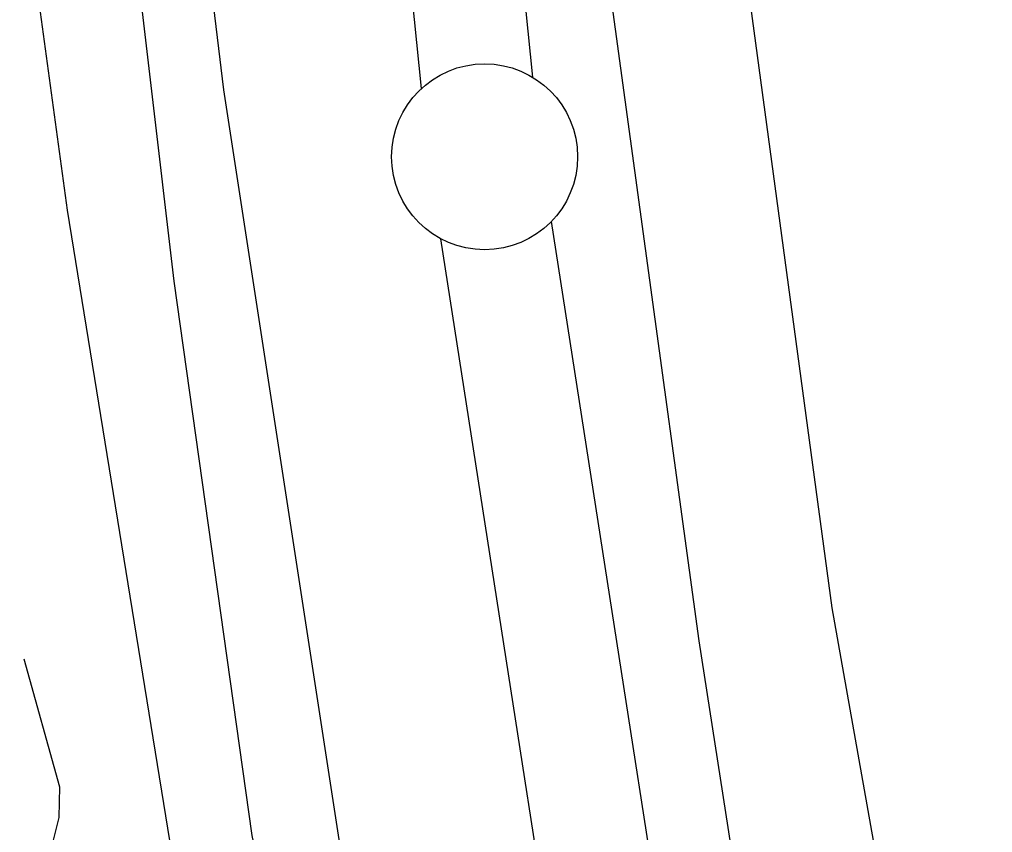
# Model space of a CAD drawing. Extents: x 3392644 to 3430565, y 576657 to 602123.
# Drawn here: x 3411650.9 to 3411912.5, y 584155.6 to 584374.2 of the extents above; entities that cross this region are included whole.
import ezdxf

# ---------------------------------------------------------------- set-up
doc = ezdxf.new("R2010")
doc.units = 0
for name, color, linetype in [('V-FLOD-BASE', 7, 'Continuous'), ('V-LEVE-TOET', 7, 'Continuous'), ('V-ROAD-CNTR', 7, 'Continuous'), ('V-SURV-LINE', 7, 'Continuous'), ('V-TOPO-SHOR', 7, 'Continuous')]:
    doc.layers.add(name, color=color, linetype=linetype)

msp = doc.modelspace()

# ---------------------------------------------------------------- linework, layer by layer
at = {"layer": 'V-FLOD-BASE'}
msp.add_lwpolyline([(3412294.62, 582100.75), (3412287.6, 582119.38), (3412281.06, 582136.05), (3412275.85, 582150.62), (3412269.35, 582169.34), (3412256.7, 582223.32), (3412204.93, 582384.16), (3412152.12, 582560.85), (3412109.91, 582717.36), (3412076.65, 582840.63), (3412048.08, 582957.6), (3412030.67, 583048.18), (3412005.56, 583165.77), (3411982.6, 583287.44), (3411961.04, 583410.47), (3411927.14, 583602.61), (3411896.14, 583801.58), (3411869.45, 583976.36), (3411833.6, 584207.11), (3411801.9, 584439.15), (3411784.08, 584609.62), (3411753.14, 584878.14), (3411722.93, 585082.61), (3411689.16, 585314)], dxfattribs=at)
at = {"layer": 'V-LEVE-TOET'}
for points in [[(3411696.29, 585541.12), (3411739.43, 585229.65), (3411776.38, 584985.11), (3411806.83, 584726.23), (3411840.01, 584432.88), (3411869.27, 584216.03), (3411899.49, 584046)], [(3411743.44, 584110.68), (3411705.8, 584355.24), (3411676.4, 584598.25), (3411666.08, 584665.26), (3411664.29, 584712.13), (3411661.73, 584754.88), (3411656.46, 584799.75), (3411632.03, 584983.43), (3411595.04, 585225.91), (3411569.14, 585405.5)]]:
    msp.add_lwpolyline(points, dxfattribs=at)
at = {"layer": 'V-ROAD-CNTR'}
msp.add_lwpolyline([(3411166.75, 587629.63), (3411213.11, 587344.23), (3411258.91, 587068.18), (3411325.77, 586677.63), (3411393.46, 586224.85), (3411447.43, 585891.16), (3411528.77, 585381.31), (3411577.24, 585045.39), (3411601.92, 584843.75), (3411631.85, 584556.59), (3411663.76, 584322.93), (3411709.81, 584038.63), (3411756, 583754.09), (3411824.52, 583365.15), (3411857.27, 583164.63), (3411895.31, 582980.1)], dxfattribs=at)
at = {"layer": 'V-SURV-LINE'}
for points in [[(3411732.49, 584914.26), (3411788.85, 584358.67)], [(3411759, 584355.63), (3411702.65, 584911.22)], [(3411793.84, 584319.84), (3411887.53, 583717.29)], [(3411857.88, 583712.7), (3411764.19, 584315.24)]]:
    msp.add_lwpolyline(points, dxfattribs=at)
msp.add_circle((3411775.94, 584337.28), 25, dxfattribs=at)
at = {"layer": 'V-TOPO-SHOR'}
for points in [[(3411738.54, 584036.56), (3411713.46, 584154.78), (3411692.45, 584303.87), (3411673.72, 584463.25), (3411649.89, 584642), (3411638.11, 584770.95), (3411623.88, 584915.09), (3411602.15, 585062.14), (3411569.7, 585256.9)], [(3411652.09, 584202.33), (3411661.65, 584167.89), (3411661.57, 584163.78), (3411661.48, 584159.67), (3411659.99, 584153.54), (3411657.85, 584149.47)]]:
    msp.add_lwpolyline(points, dxfattribs=at)

doc.saveas('drawing.dxf')
